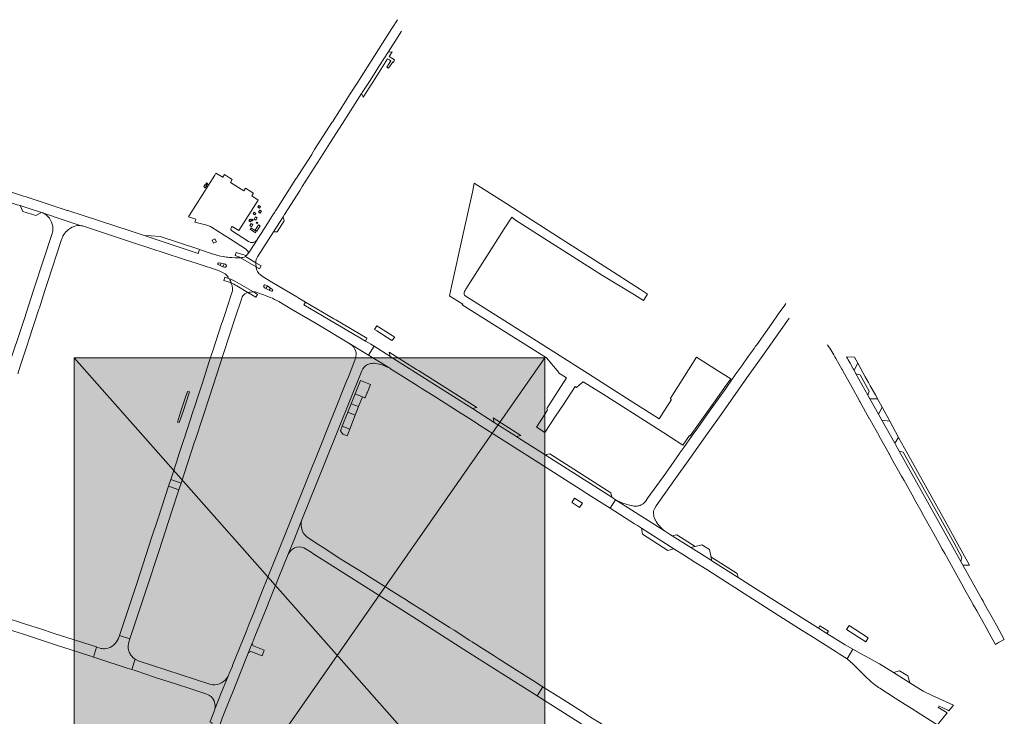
# Model space of a CAD drawing. Header units: metres. Extents: x 152391 to 157968, y 462336 to 467280.
# Tile 536 of 656: x 157124.52 to 157130.8, y 462617.94 to 462622.39. Entities that reach past the tile are written whole.
import ezdxf

# ---------------------------------------------------------------- set-up
doc = ezdxf.new("R2010")
doc.units = ezdxf.units.M
doc.header["$LTSCALE"] = 0.75
for name, color, linetype, lineweight in [('B-WE-VH-VERHARDING_ASFALT-GV', 251, 'Continuous', 18), ('B-WE-VH-VERHARDING_BEDRIJFSVLOERPLAAT-GV', 251, 'Continuous', 18), ('B-WE-VH-VERHARDING_BETON-GV', 251, 'Continuous', 18), ('B-WE-VH-VERHARDING_HALFVERHARDING_GRIND-GV', 251, 'Continuous', 18), ('B-WE-VH-VERHARDING_HOUTSNIPPERS-GV', 251, 'Continuous', 18), ('B-WE-VH-VERHARDING_STRAATBAKSTEEN-GV', 251, 'Continuous', 18), ('X-XX-AL-TEKENBLAD_VIEWPORT-V', 253, 'Continuous', 18)]:
    doc.layers.add(name, color=color, linetype=linetype, lineweight=lineweight)

msp = doc.modelspace()

# ---------------------------------------------------------------- hatches: boundary and pattern name
at = {"layer": 'X-XX-AL-TEKENBLAD_VIEWPORT-V', "transparency": 33554559}
h = msp.add_hatch(color=103, dxfattribs=at)
h.dxf.hatch_style = 1
h.paths.add_polyline_path([(157127.8729, 462620.2319), (157127.3168, 462620.2319), (157124.8729, 462620.2319), (157124.8729, 462617.8749), (157124.8729, 462615.9269), (157126.4581, 462615.9269), (157126.4581, 462616.8351), (157127.8729, 462616.8351)])

# ---------------------------------------------------------------- linework, layer by layer
at = {"layer": 'B-WE-VH-VERHARDING_ASFALT-GV'}
for points in [[(157126.9332, 462622.3877), (157126.8968, 462622.3308), (157126.8378, 462622.2384), (157126.7861, 462622.1575), (157126.7412, 462622.0868), (157126.6899, 462622.0065), (157126.6793, 462621.99), (157126.6271, 462621.9078), (157126.6043, 462621.8701), (157126.5225, 462621.7421), (157126.522, 462621.7414), (157126.5154, 462621.7314), (157126.4048, 462621.5589), (157126.3866, 462621.5298), (157126.3859, 462621.5287)], [(157126.0406, 462620.876), (157126.1417, 462621.0342), (157126.2032, 462621.1307), (157126.2128, 462621.1457), (157126.3118, 462621.3009), (157126.3258, 462621.3229), (157126.4594, 462621.5319), (157126.5027, 462621.5997), (157126.5822, 462621.7245), (157126.7045, 462621.9164), (157126.7046, 462621.9166), (157126.7083, 462621.9224), (157126.7582, 462622.0007), (157126.8185, 462622.0953), (157126.8732, 462622.1808), (157126.9363, 462622.2794), (157126.9549, 462622.3085), (157126.9583, 462622.3136)], [(157126.3859, 462621.5287), (157126.3003, 462621.3946), (157126.2892, 462621.3775)], [(157125.7522, 462620.8948), (157125.6714, 462620.9216), (157125.6632, 462620.8973), (157125.3181, 462621.0101), (157125.3186, 462621.0115), (157125.229, 462621.041), (157124.8313, 462621.1699), (157124.8278, 462621.1711), (157124.796, 462621.1815), (157124.5607, 462621.259), (157124.5489, 462621.2625), (157124.1615, 462621.3891), (157123.9208, 462621.4675), (157123.901, 462621.406), (157123.9104, 462621.4029), (157124.0755, 462621.349), (157124.0756, 462621.3491), (157124.093, 462621.3434), (157124.3478, 462621.2605), (157124.509, 462621.2076), (157124.5275, 462621.2015), (157124.5924, 462621.1802), (157124.6633, 462621.1577), (157124.6719, 462621.1547)], [(157126.2859, 462621.3727), (157126.1571, 462621.1713)], [(157124.6764, 462621.1529), (157124.6771, 462621.1526), (157124.8075, 462621.109), (157124.9163, 462621.0734), (157124.9174, 462621.0732)], [(157124.9163, 462621.0734), (157124.8075, 462621.109), (157124.6771, 462621.1526)], [(157126.1435, 462621.1491), (157126.1262, 462621.1214), (157126.0644, 462621.0247), (157126.0392, 462620.9846), (157126.0385, 462620.9836), (157125.9875, 462620.9046)], [(157124.7356, 462621.071), (157124.7362, 462621.0664), (157124.7365, 462621.0609)], [(157124.8193, 462621.0337), (157124.8269, 462621.0414)], [(157124.9326, 462621.0697), (157125.0079, 462621.045), (157125.2505, 462620.9637), (157125.2509, 462620.9636), (157125.5622, 462620.8617), (157125.5692, 462620.8594), (157125.6616, 462620.8294), (157125.7917, 462620.7878), (157125.8092, 462620.7802)], [(157124.7312, 462621.0242), (157124.6196, 462620.6817), (157124.611, 462620.6552), (157124.5546, 462620.482), (157124.5274, 462620.399), (157124.4737, 462620.2355)], [(157124.5131, 462620.1294), (157124.5307, 462620.1834), (157124.5743, 462620.317), (157124.5814, 462620.3389), (157124.6471, 462620.5408), (157124.6501, 462620.5506), (157124.686, 462620.6597), (157124.6967, 462620.692), (157124.7047, 462620.7172), (157124.7049, 462620.7177), (157124.7924, 462620.9853)], [(157124.7924, 462620.9853), (157124.7967, 462620.9976)], [(157125.9244, 462620.8687), (157125.8984, 462620.8691), (157125.8766, 462620.8703)], [(157125.9631, 462620.8762), (157125.9652, 462620.8832), (157125.9051, 462620.9025), (157125.8986, 462620.8826), (157125.9255, 462620.8734)], [(157126.0324, 462620.8094), (157126.0329, 462620.8103), (157125.9327, 462620.8691), (157125.9263, 462620.8729)], [(157125.9263, 462620.8729), (157125.9327, 462620.8691)], [(157125.9327, 462620.8691), (157126.0329, 462620.8103)], [(157125.9652, 462620.8832), (157125.9631, 462620.8762), (157126.0301, 462620.8369)], [(157126.0301, 462620.8369), (157125.9631, 462620.8762)], [(157125.9754, 462620.8896), (157125.9696, 462620.8839)], [(157125.789, 462620.8259), (157125.8037, 462620.8193), (157125.8089, 462620.8341)], [(157125.8296, 462620.8088), (157125.8204, 462620.8119), (157125.8037, 462620.8193), (157125.789, 462620.8259)], [(157125.8089, 462620.8341), (157125.7928, 462620.837)], [(157125.7928, 462620.837), (157125.8089, 462620.8341)], [(157125.8089, 462620.8341), (157125.8272, 462620.8304), (157125.836, 462620.8275)], [(157125.8272, 462620.8304), (157125.8204, 462620.8119), (157125.8296, 462620.8088)], [(157125.836, 462620.8275), (157125.8272, 462620.8304)], [(157126.0324, 462620.8094), (157126.0526, 462620.7975), (157126.0641, 462620.8167), (157126.0301, 462620.8369)], [(157126.0329, 462620.8103), (157126.0324, 462620.8094)], [(157125.8492, 462620.739), (157125.833, 462620.7444), (157125.8264, 462620.7243), (157125.8683, 462620.7105)], [(157125.896, 462620.7205), (157126.0152, 462620.651), (157126.0224, 462620.6468)], [(157126.0152, 462620.651), (157125.896, 462620.7205)], [(157126.1761, 462620.5892), (157126.2523, 462620.5438), (157126.4139, 462620.4488), (157126.6233, 462620.325), (157126.7478, 462620.2468), (157126.7839, 462620.3043), (157126.763, 462620.3175), (157126.728, 462620.3381), (157126.3365, 462620.5691), (157126.3471, 462620.5866), (157126.3037, 462620.6122), (157126.2919, 462620.6196), (157126.1433, 462620.7073), (157126.1208, 462620.7208), (157126.0759, 462620.7476), (157126.0591, 462620.7592)], [(157125.9081, 462620.6899), (157125.9787, 462620.648)], [(157125.9787, 462620.648), (157125.9081, 462620.6899)], [(157126.0848, 462620.6781), (157126.0936, 462620.6727)], [(157126.1155, 462620.6624), (157126.0936, 462620.6727), (157126.0848, 462620.6781)], [(157126.0936, 462620.6727), (157126.1036, 462620.6901), (157126.0944, 462620.6951)], [(157126.0944, 462620.6951), (157126.1036, 462620.6901), (157126.1232, 462620.6754), (157126.1359, 462620.6657)], [(157126.1232, 462620.6754), (157126.1155, 462620.6624), (157126.1295, 462620.6559)], [(157126.1295, 462620.6559), (157126.1155, 462620.6624)], [(157126.1359, 462620.6657), (157126.1232, 462620.6754)], [(157125.6901, 462620.072), (157125.6644, 462619.9951), (157125.6386, 462619.9154), (157125.6287, 462619.8859), (157125.5746, 462619.7202), (157125.5736, 462619.717), (157125.5423, 462619.6213), (157125.5244, 462619.5664), (157125.4984, 462619.4869), (157125.488, 462619.4551), (157125.554, 462619.432), (157125.6401, 462619.6952), (157125.6447, 462619.7094), (157125.734, 462619.9823), (157125.8265, 462620.264), (157125.8967, 462620.4799), (157125.94, 462620.6112)], [(157125.8792, 462620.6512), (157125.843, 462620.5415), (157125.8378, 462620.5256), (157125.8167, 462620.4617), (157125.812, 462620.4474), (157125.7554, 462620.2758), (157125.7473, 462620.2513), (157125.7307, 462620.2009), (157125.7117, 462620.1397), (157125.6901, 462620.072)], [(157125.9787, 462620.648), (157126.0309, 462620.6173), (157126.0415, 462620.6353), (157126.0224, 462620.6468)], [(157126.0224, 462620.6468), (157126.0152, 462620.651)], [(157126.0251, 462620.6508), (157126.072, 462620.6357), (157126.0965, 462620.6267), (157126.1222, 462620.6163)], [(157129.4077, 462620.577), (157129.4007, 462620.5672), (157129.3602, 462620.51), (157129.3185, 462620.4499)], [(157128.57, 462619.2687), (157128.5815, 462619.2865), (157128.6944, 462619.4453), (157128.7955, 462619.5885), (157128.9087, 462619.7483), (157128.9843, 462619.855), (157129.1601, 462620.1033), (157129.2611, 462620.2456), (157129.4141, 462620.462), (157129.4299, 462620.4845)], [(157129.3185, 462620.4499), (157129.2223, 462620.3143), (157129.2158, 462620.3043), (157129.2053, 462620.2896), (157129.1689, 462620.2386), (157129.1269, 462620.1795), (157129.0968, 462620.1367), (157129.0667, 462620.0941), (157129.0254, 462620.0362), (157128.9761, 462619.9664), (157128.9438, 462619.9208), (157128.9431, 462619.9199), (157128.9263, 462619.896), (157128.8481, 462619.7852), (157128.8113, 462619.7348), (157128.7583, 462619.6598), (157128.7329, 462619.624), (157128.7301, 462619.62), (157128.6422, 462619.496), (157128.5295, 462619.3374), (157128.5127, 462619.3136), (157128.5124, 462619.3131), (157128.5038, 462619.303)], [(157126.8767, 462620.1685), (157126.7478, 462620.2468), (157126.6233, 462620.325), (157126.632, 462620.3185)], [(157128.074, 462619.4083), (157128.1704, 462619.3469), (157128.2881, 462619.2719), (157128.3227, 462619.3257), (157128.3225, 462619.3258), (157128.298, 462619.3414), (157127.8808, 462619.6073), (157127.8441, 462619.6308), (157127.707, 462619.7181), (157127.6907, 462619.7285), (157127.5486, 462619.8188), (157127.4103, 462619.9067), (157126.8867, 462620.2395), (157126.8834, 462620.2417), (157126.7839, 462620.3043), (157126.7478, 462620.2468), (157126.8767, 462620.1685)], [(157126.6676, 462620.2707), (157126.6686, 462620.2609), (157126.6687, 462620.251), (157126.6679, 462620.2412), (157126.6662, 462620.2314), (157126.6639, 462620.2225), (157126.6551, 462620.1982), (157126.6198, 462620.1098), (157126.6087, 462620.0827), (157126.5245, 462619.8728), (157126.5066, 462619.8278)], [(157129.7263, 462620.2269), (157129.7265, 462620.2265), (157129.7271, 462620.2256), (157129.765, 462620.1577), (157129.7663, 462620.1557), (157129.7818, 462620.1278), (157129.8303, 462620.0408), (157129.8749, 462619.9604)], [(157126.7282, 462620.18), (157126.7348, 462620.1841), (157126.7417, 462620.1877), (157126.7489, 462620.1906), (157126.7563, 462620.1929), (157126.7639, 462620.1946), (157126.7716, 462620.1957), (157126.7794, 462620.1962), (157126.7872, 462620.196), (157126.7949, 462620.1951)], [(157126.8361, 462620.1853), (157126.8634, 462620.1738)], [(157126.8892, 462620.1615), (157126.9847, 462620.1011), (157127.0082, 462620.0867), (157127.0576, 462620.0552), (157127.0845, 462620.0381), (157127.1594, 462619.9905), (157127.3421, 462619.8743), (157127.3469, 462619.8712), (157127.4401, 462619.8119), (157127.4519, 462619.8044), (157127.4626, 462619.7976), (157127.5425, 462619.7468), (157127.8096, 462619.5767), (157128.074, 462619.4083)], [(157129.8749, 462619.9604), (157129.8778, 462619.9552), (157129.8793, 462619.9533), (157129.94, 462619.8448), (157129.9405, 462619.8439), (157129.9455, 462619.835), (157130.0025, 462619.7333), (157130.0036, 462619.7314), (157130.0667, 462619.6185), (157130.0678, 462619.6165), (157130.0826, 462619.5898), (157130.1459, 462619.4762), (157130.1618, 462619.4477), (157130.2232, 462619.3375), (157130.2286, 462619.3279), (157130.276, 462619.2426), (157130.2798, 462619.2361), (157130.3508, 462619.1093), (157130.3856, 462619.046), (157130.4048, 462619.0113), (157130.4207, 462618.9827), (157130.5399, 462618.7686), (157130.5409, 462618.7669), (157130.5993, 462618.662), (157130.5998, 462618.6611), (157130.6027, 462618.6562), (157130.6062, 462618.65), (157130.6106, 462618.6416), (157130.6246, 462618.6173), (157130.6268, 462618.6136), (157130.6924, 462618.4965), (157130.6942, 462618.4929), (157130.7275, 462618.4332), (157130.7444, 462618.4033), (157130.7638, 462618.4144), (157130.8006, 462618.4349), (157130.7498, 462618.5261), (157130.7309, 462618.5599), (157130.7147, 462618.5887), (157130.6752, 462618.6592), (157130.6648, 462618.6778), (157130.6549, 462618.6955), (157130.5355, 462618.909), (157130.523, 462618.9313), (157130.461, 462619.0427), (157130.1305, 462619.6363), (157130.1068, 462619.6781), (157130.1022, 462619.6863), (157130.02, 462619.8339), (157129.9995, 462619.8707), (157129.9441, 462619.9701), (157129.9315, 462619.9926), (157129.8551, 462620.1295), (157129.8429, 462620.1513), (157129.8382, 462620.1598), (157129.8174, 462620.1974)], [(157125.6489, 462617.5554), (157125.7054, 462617.6956), (157125.7828, 462617.8904), (157125.7977, 462617.8845), (157125.8069, 462617.9078), (157125.8157, 462617.9316), (157125.8733, 462618.0743), (157125.8816, 462618.0949), (157125.9643, 462618.3038), (157125.9821, 462618.3476), (157126.0073, 462618.4099), (157126.0115, 462618.4203), (157126.0245, 462618.4538), (157126.1015, 462618.6443), (157126.1109, 462618.6678), (157126.1401, 462618.7421), (157126.2361, 462618.978), (157126.2754, 462619.0767), (157126.324, 462619.1986), (157126.4693, 462619.5603), (157126.5609, 462619.7888), (157126.7004, 462620.1367)], [(157126.5066, 462619.8278), (157126.4223, 462619.6183), (157126.4142, 462619.598), (157126.3888, 462619.5352), (157126.3301, 462619.387), (157126.2146, 462619.1008), (157126.0698, 462618.7424), (157126.0142, 462618.6006), (157125.9877, 462618.5339), (157125.9679, 462618.484), (157125.8841, 462618.2756), (157125.8787, 462618.2608), (157125.8601, 462618.2171)], [(157128.3227, 462619.3257), (157128.635, 462619.127)], [(157128.4258, 462619.2883), (157128.424, 462619.289)], [(157126.324, 462619.1986), (157126.2754, 462619.0767), (157126.2361, 462618.978)], [(157128.5766, 462619.1963), (157128.5758, 462619.1978)], [(157126.8756, 462618.7576), (157126.8636, 462618.7652), (157126.7446, 462618.8408), (157126.7281, 462618.8513), (157126.6001, 462618.9288), (157126.5721, 462618.9469), (157126.4587, 462619.0221), (157126.4318, 462619.0382), (157126.3691, 462619.0791)], [(157126.3352, 462619.0198), (157126.3824, 462618.9909), (157126.3938, 462618.9837), (157126.9365, 462618.6379), (157126.9366, 462618.6378), (157126.9366, 462618.6379), (157126.9366, 462618.6379), (157127.0769, 462618.5487), (157127.3567, 462618.3708), (157127.5986, 462618.2171), (157127.8234, 462618.0742), (157127.8603, 462618.1321), (157127.8494, 462618.139), (157127.8006, 462618.1701), (157127.6912, 462618.2395), (157127.5745, 462618.3137), (157127.5492, 462618.3301), (157127.4446, 462618.3965)], [(157126.9935, 462618.6828), (157126.8782, 462618.7561), (157126.878, 462618.7562)], [(157127.0058, 462618.6746), (157126.9945, 462618.682)], [(157127.1045, 462618.6121), (157127.009, 462618.6726)], [(157127.2627, 462618.5119), (157127.1471, 462618.5848), (157127.1045, 462618.6121)], [(157125.2215, 462618.4181), (157125.2278, 462618.4377), (157125.1612, 462618.4593), (157125.1548, 462618.4405)], [(157127.4427, 462618.3976), (157127.4104, 462618.4181), (157127.4092, 462618.4189), (157127.3939, 462618.4286), (157127.2931, 462618.4928), (157127.2642, 462618.5109)], [(157126.0073, 462618.4099), (157125.9821, 462618.3476)], [(157125.0436, 462618.3772), (157125.0152, 462618.3864), (157124.9952, 462618.3225), (157125.0225, 462618.3136), (157125.2103, 462618.252), (157125.24, 462618.2424), (157125.2604, 462618.3086)], [(157126.0052, 462618.3565), (157126.0696, 462618.3307)], [(157126.0696, 462618.3307), (157126.0837, 462618.3659), (157126.0187, 462618.392)], [(157129.8835, 462618.3457), (157129.8358, 462618.372), (157129.798, 462618.3115), (157129.806, 462618.3056), (157129.8138, 462618.2988), (157129.8387, 462618.2752), (157129.8547, 462618.26), (157129.9121, 462618.2019), (157129.9526, 462618.1653), (157129.9742, 462618.1465)], [(157130.3821, 462618.0112), (157130.44, 462617.983), (157130.4465, 462617.9798), (157130.4776, 462618.0157), (157130.3403, 462618.0766), (157130.2824, 462618.1053), (157130.1976, 462618.1587), (157130.0938, 462618.2241), (157130.0046, 462618.2789), (157129.9961, 462618.2837), (157129.94, 462618.3146), (157129.8835, 462618.3457)], [(157125.7369, 462618.1499), (157125.2805, 462618.2991), (157125.2604, 462618.3086), (157125.24, 462618.2424), (157125.2538, 462618.2378), (157125.3411, 462618.2082), (157125.3883, 462618.1927), (157125.477, 462618.164)], [(157125.477, 462618.164), (157125.5238, 462618.1486), (157125.6148, 462618.1191), (157125.615, 462618.1191), (157125.7121, 462618.0882), (157125.7297, 462618.08)], [(157125.853, 462618.1996), (157125.8122, 462618.0986), (157125.7686, 462617.9909), (157125.7683, 462617.9894)], [(157125.7686, 462617.9909), (157125.8122, 462618.0986), (157125.853, 462618.1996)], [(157127.8603, 462618.1321), (157127.8234, 462618.0742), (157128.2184, 462617.8231), (157128.4785, 462617.6591), (157129.1859, 462617.2129), (157129.5275, 462616.9949)], [(157128.4097, 462617.7842), (157128.2853, 462617.8627), (157128.2864, 462617.8645), (157128.2536, 462617.883), (157128.2504, 462617.8848), (157128.1464, 462617.9505), (157128.1283, 462617.962), (157127.9783, 462618.0569), (157127.9773, 462618.0576), (157127.8617, 462618.1313), (157127.8615, 462618.1314)], [(157130.0067, 462618.1229), (157130.1048, 462618.0606), (157130.1682, 462618.02), (157130.2062, 462617.996), (157130.2655, 462617.9583), (157130.3707, 462617.8918), (157130.374, 462617.8895), (157130.4354, 462617.9655), (157130.377, 462618.0025)], [(157125.7666, 462617.9836), (157125.7656, 462617.9811), (157125.7379, 462617.9121), (157125.7366, 462617.9088), (157125.7514, 462617.9029), (157125.6225, 462617.5786), (157125.5978, 462617.5171), (157125.5901, 462617.5009), (157125.6263, 462617.4878)]]:
    msp.add_lwpolyline(points, dxfattribs=at)
for points in [[(157126.2892, 462621.3775, -0.012357), (157126.2859, 462621.3727)], [(157126.1571, 462621.1713, -0.052679), (157126.1435, 462621.1491)], [(157124.6719, 462621.1547, -0.026768), (157124.6764, 462621.1529)], [(157124.6771, 462621.1526, -0.152249), (157124.7143, 462621.1207)], [(157124.7143, 462621.1207, -0.124359), (157124.7356, 462621.071)], [(157124.7365, 462621.0609, -0.09356), (157124.7312, 462621.0242)], [(157124.7967, 462620.9976, -0.111697), (157124.8193, 462621.0337)], [(157124.8269, 462621.0414, -0.1152), (157124.8718, 462621.0693)], [(157124.8718, 462621.0693, -0.113903), (157124.9163, 462621.0734)], [(157124.9174, 462621.0732, -0.039234), (157124.9326, 462621.0697)], [(157125.823, 462620.8765, -0.032172), (157125.7522, 462620.8948)], [(157125.8422, 462620.8734, -0.013516), (157125.823, 462620.8765)], [(157125.8766, 462620.8703, -0.023558), (157125.8422, 462620.8734)], [(157125.9263, 462620.8729, -0.737717), (157125.9244, 462620.8687)], [(157125.9255, 462620.8734, -0.089173), (157125.9263, 462620.8729)], [(157125.9631, 462620.8762, -0.069816), (157125.9327, 462620.8691)], [(157125.9327, 462620.8691, 0.069816), (157125.9631, 462620.8762)], [(157125.9696, 462620.8839, -0.244712), (157125.9652, 462620.8832)], [(157125.9875, 462620.9046, -0.060009), (157125.9754, 462620.8896)], [(157126.0301, 462620.8369, -0.119685), (157126.0406, 462620.876)], [(157125.7928, 462620.837, 0.660179), (157125.789, 462620.8259)], [(157125.789, 462620.8259, -0.660179), (157125.7928, 462620.837)], [(157125.8092, 462620.7802, -0.123053), (157125.854, 462620.7462)], [(157125.8296, 462620.8088, 0.988159), (157125.836, 462620.8275)], [(157125.836, 462620.8275, -0.988159), (157125.8296, 462620.8088)], [(157126.0329, 462620.8103, -0.086444), (157126.0301, 462620.8369)], [(157126.0301, 462620.8369, 0.086444), (157126.0329, 462620.8103)], [(157126.0591, 462620.7592, -0.197747), (157126.0324, 462620.8094)], [(157125.854, 462620.7462, -0.585744), (157125.8492, 462620.739)], [(157125.8492, 462620.739, -0.011903), (157125.8611, 462620.7352)], [(157125.8611, 462620.7352, 0.011903), (157125.8492, 462620.739)], [(157125.8611, 462620.7352, -0.034148), (157125.896, 462620.7205)], [(157125.896, 462620.7205, 0.034148), (157125.8611, 462620.7352)], [(157125.8611, 462620.7352, -0.057219), (157125.8726, 462620.7087)], [(157125.8726, 462620.7087, 0.057219), (157125.8611, 462620.7352)], [(157125.8683, 462620.7105, -0.005667), (157125.8726, 462620.7087)], [(157125.8726, 462620.7087, 0.005667), (157125.8683, 462620.7105)], [(157125.8683, 462620.7105, -0.195033), (157125.8736, 462620.7053)], [(157125.8726, 462620.7087, -0.042428), (157125.9081, 462620.6899)], [(157125.9081, 462620.6899, 0.042428), (157125.8726, 462620.7087)], [(157125.8736, 462620.7053, -0.060878), (157125.8798, 462620.6865)], [(157125.8814, 462620.6667, -0.042567), (157125.8792, 462620.6512)], [(157125.8798, 462620.6865, -0.06099), (157125.8814, 462620.6667)], [(157126.0944, 462620.6951, 0.985812), (157126.0848, 462620.6781)], [(157126.0848, 462620.6781, -0.985812), (157126.0944, 462620.6951)], [(157126.1295, 462620.6559, 0.794582), (157126.1359, 462620.6657)], [(157126.1359, 462620.6657, -0.794582), (157126.1295, 462620.6559)], [(157125.94, 462620.6112, -0.148123), (157125.9599, 462620.6386)], [(157125.9599, 462620.6386, -0.104433), (157125.9787, 462620.648)], [(157125.9787, 462620.648, -0.040888), (157126.0152, 462620.651)], [(157126.0152, 462620.651, 0.040888), (157125.9787, 462620.648)], [(157126.0224, 462620.6468, -0.795844), (157126.0251, 462620.6508)], [(157126.1222, 462620.6163, -0.041812), (157126.1761, 462620.5892)], [(157126.632, 462620.3185, -0.173259), (157126.6675, 462620.272)], [(157129.6736, 462620.3128, -0.028964), (157129.7263, 462620.2269)], [(157126.6675, 462620.272, -0.079504), (157126.6676, 462620.2707)], [(157129.8174, 462620.1974, 0.000786), (157129.7946, 462620.2371)], [(157126.7004, 462620.1367, -0.103107), (157126.7282, 462620.18)], [(157126.7949, 462620.1951, -0.056614), (157126.7957, 462620.195)], [(157126.7957, 462620.195, -0.055769), (157126.8361, 462620.1853)], [(157126.8634, 462620.1738, -0.03394), (157126.8767, 462620.1685)], [(157126.8767, 462620.1685, -0.034487), (157126.8892, 462620.1615)], [(157128.3305, 462619.3214, -0.006029), (157128.3227, 462619.3257)], [(157128.3453, 462619.3139, -0.013562), (157128.3305, 462619.3214)], [(157128.424, 462619.289, -0.066701), (157128.3453, 462619.3139)], [(157128.4398, 462619.2855, -0.041223), (157128.4258, 462619.2883)], [(157128.4542, 462619.2849, -0.039686), (157128.4398, 462619.2855)], [(157128.4663, 462619.2864, -0.03961), (157128.4542, 462619.2849)], [(157128.4706, 462619.2874, -0.014402), (157128.4663, 462619.2864)], [(157128.4791, 462619.29, -0.02684), (157128.4706, 462619.2874)], [(157128.4935, 462619.2965, -0.038013), (157128.4791, 462619.29)], [(157128.5038, 462619.303, -0.049139), (157128.4935, 462619.2965)], [(157128.5657, 462619.2268, -0.102068), (157128.5668, 462619.2587)], [(157128.5758, 462619.1978, -0.0964), (157128.5657, 462619.2268)], [(157128.5668, 462619.2587, -0.03393), (157128.57, 462619.2687)], [(157126.3691, 462619.0791, -0.365136), (157126.324, 462619.1986)], [(157128.635, 462619.127, -0.10559), (157128.5766, 462619.1963)], [(157126.2361, 462618.978, -0.390879), (157126.3352, 462619.0198)], [(157126.878, 462618.7562, -0.039481), (157126.8756, 462618.7576)], [(157126.9945, 462618.682, -0.022904), (157126.9935, 462618.6828)], [(157127.009, 462618.6726, -0.047689), (157127.0058, 462618.6746)], [(157127.2642, 462618.5109, -0.022705), (157127.2627, 462618.5119)], [(157125.1247, 462618.4008, -0.165044), (157125.0735, 462618.3759)], [(157125.1548, 462618.4405, -0.098024), (157125.1247, 462618.4008)], [(157125.2174, 462618.3673, -0.13905), (157125.2215, 462618.4181)], [(157126.0187, 462618.392, -0.342875), (157126.0073, 462618.4099)], [(157127.4446, 462618.3965, -0.023819), (157127.4427, 462618.3976)], [(157125.0735, 462618.3759, -0.084972), (157125.0436, 462618.3772)], [(157125.2283, 462618.3429, -0.060188), (157125.2174, 462618.3673)], [(157125.2355, 462618.3322, -0.027325), (157125.2283, 462618.3429)], [(157125.9821, 462618.3476, -0.338366), (157126.0052, 462618.3565)], [(157125.2604, 462618.3086, -0.077242), (157125.2355, 462618.3322)], [(157125.8601, 462618.2171, -0.046984), (157125.853, 462618.1996)], [(157125.7544, 462618.1458, -0.047482), (157125.7369, 462618.1499)], [(157125.853, 462618.1996, -0.306016), (157125.7544, 462618.1458)], [(157129.9742, 462618.1465, 0.038903), (157130.0067, 462618.1229)], [(157127.8615, 462618.1314, -0.030884), (157127.8603, 462618.1321)], [(157125.7297, 462618.08, -0.077821), (157125.7452, 462618.0698)], [(157125.7452, 462618.0698, -0.260038), (157125.7686, 462617.9909)], [(157125.7683, 462617.9894, -0.017236), (157125.7666, 462617.9836)]]:
    msp.add_lwpolyline(points, format="xyb", dxfattribs=at)
for points in [[(157127.8221, 462619.7869), (157127.8728, 462619.755), (157127.9452, 462619.8641), (157127.9863, 462619.9262), (157128.0663, 462620.047), (157128.0738, 462620.0423), (157128.092, 462620.0593), (157128.1158, 462620.0786), (157128.2429, 462619.9984), (157128.4598, 462619.861), (157128.6304, 462619.7525), (157128.7524, 462619.6748), (157128.7943, 462619.7351), (157128.7989, 462619.7326), (157128.936, 462619.9263), (157128.9683, 462619.9719), (157129.0181, 462620.0422), (157129.0565, 462620.0972), (157128.9783, 462620.1462), (157128.8382, 462620.2343), (157128.6704, 462619.9703), (157128.6792, 462619.9647), (157128.6015, 462619.8423), (157128.4153, 462619.9594), (157128.1275, 462620.1441), (157127.8822, 462620.298), (157127.6975, 462620.4155), (157127.3637, 462620.6271), (157127.3605, 462620.6298), (157127.358, 462620.6338), (157127.3568, 462620.6387), (157127.3573, 462620.6447), (157127.358, 462620.6496), (157127.3595, 462620.6541), (157127.3632, 462620.6606), (157127.3692, 462620.6687), (157127.5022, 462620.8793), (157127.6125, 462621.0528), (157127.6609, 462621.1279), (157127.685, 462621.1084), (157128.24, 462620.7564), (157128.4431, 462620.6325), (157128.5, 462620.5962), (157128.527, 462620.6377), (157128.4825, 462620.666), (157128.2499, 462620.8152), (157127.9759, 462620.9908), (157127.7812, 462621.1156), (157127.63, 462621.2125), (157127.4226, 462621.3454), (157127.4103, 462621.2869), (157127.3522, 462621.0224), (157127.2781, 462620.6851), (157127.2649, 462620.6253), (157127.2673, 462620.6238), (157127.3484, 462620.5724), (157127.3458, 462620.5681), (157127.4205, 462620.5211), (157127.5511, 462620.4395), (157127.882, 462620.2313), (157127.9621, 462620.1375), (157127.96, 462620.1342), (157128.0097, 462620.1027), (157127.8844, 462619.9077), (157127.8898, 462619.8999), (157127.8731, 462619.8727), (157127.8194, 462619.7885)], [(157125.2705, 462618.7911), (157125.2557, 462618.7461), (157125.1612, 462618.4593), (157125.2278, 462618.4377), (157125.316, 462618.7067), (157125.3367, 462618.7697), (157125.4112, 462618.9963), (157125.4952, 462619.2525), (157125.5397, 462619.3887), (157125.4742, 462619.4124), (157125.4094, 462619.2147), (157125.3638, 462619.0755), (157125.3509, 462619.0363)], [(157125.5397, 462619.3887), (157125.5459, 462619.407), (157125.5501, 462619.4196), (157125.554, 462619.432), (157125.488, 462619.4551), (157125.4835, 462619.4416), (157125.4796, 462619.4305), (157125.4742, 462619.4124)], [(157128.976, 462618.8339), (157129.0003, 462618.8184), (157129.225, 462618.6753), (157129.2484, 462618.6605), (157129.3909, 462618.5687), (157129.3943, 462618.5665), (157129.5125, 462618.4913), (157129.5878, 462618.4454), (157129.6022, 462618.4362), (157129.7287, 462618.3561), (157129.7485, 462618.343), (157129.798, 462618.3115), (157129.8358, 462618.372), (157129.7864, 462618.3993), (157129.6703, 462618.4727), (157129.6158, 462618.5071), (157129.2284, 462618.7513), (157129.1035, 462618.8305), (157128.9356, 462618.9368), (157128.9208, 462618.9461), (157128.8027, 462619.0207), (157128.6837, 462619.096), (157128.6673, 462619.1063), (157128.6541, 462619.1145), (157128.6355, 462619.1266), (157128.635, 462619.127), (157128.3227, 462619.3257), (157128.2881, 462619.2719), (157128.4438, 462619.1728), (157128.4629, 462619.1606), (157128.4871, 462619.1453), (157128.6945, 462619.0131), (157128.7565, 462618.9737), (157128.8346, 462618.9239), (157128.9036, 462618.88)], [(157124.9952, 462618.3225), (157125.0152, 462618.3864), (157125.0143, 462618.3867), (157124.7453, 462618.4733), (157124.6574, 462618.502), (157124.5627, 462618.533), (157124.4328, 462618.5755), (157124.1764, 462618.6605), (157124.1573, 462618.667), (157124.1377, 462618.6029), (157124.2268, 462618.5734), (157124.2997, 462618.5492), (157124.4273, 462618.5069), (157124.4353, 462618.5044), (157124.4883, 462618.4871), (157124.5425, 462618.4696), (157124.6011, 462618.4506), (157124.6771, 462618.4259), (157124.7026, 462618.4176), (157124.7792, 462618.3926), (157124.7989, 462618.3863), (157124.9726, 462618.3301)]]:
    msp.add_lwpolyline(points, close=True, dxfattribs=at)
at = {"layer": 'B-WE-VH-VERHARDING_ASFALT-GV', "color": 1, "flags": 128}
msp.add_lwpolyline([(157127.8729, 462620.2319), (157127.3168, 462620.2319), (157127.3168, 462620.2319), (157124.8729, 462620.2319), (157124.8729, 462617.8749), (157124.8729, 462617.8749), (157124.8729, 462615.9269), (157126.4581, 462615.9269), (157126.4581, 462616.8351), (157127.8729, 462616.8351)], close=True, dxfattribs=at)
for points in [[(157124.8729, 462615.9269), (157127.8729, 462620.2319)], [(157127.8729, 462616.8351), (157124.8729, 462620.2319)]]:
    msp.add_lwpolyline(points, dxfattribs=at)
at = {"layer": 'B-WE-VH-VERHARDING_BEDRIJFSVLOERPLAAT-GV'}
msp.add_lwpolyline([(157125.6064, 462620.0131), (157125.5945, 462620.0171), (157125.5895, 462620.0018), (157125.5888, 462619.9999), (157125.5763, 462619.9618), (157125.5505, 462619.8837), (157125.53, 462619.8215), (157125.5423, 462619.8175), (157125.5659, 462619.8895)], close=True, dxfattribs=at)
at = {"layer": 'B-WE-VH-VERHARDING_BETON-GV'}
for points in [[(157125.716, 462621.3472), (157125.7105, 462621.3398), (157125.718, 462621.3343), (157125.7235, 462621.3417)], [(157125.7167, 462621.3299), (157125.7064, 462621.3365), (157125.6976, 462621.3228), (157125.7079, 462621.3162)], [(157126.0243, 462621.1419), (157126.031, 462621.1525), (157126.0204, 462621.1591), (157126.0138, 462621.1486)], [(157126.0533, 462621.1857), (157126.0599, 462621.1966), (157126.049, 462621.2032), (157126.0424, 462621.1923)], [(157126.0581, 462621.1534), (157126.0662, 462621.1669), (157126.0561, 462621.1737), (157126.0479, 462621.1602)], [(157125.9956, 462621.0978), (157126.0023, 462621.108), (157125.9921, 462621.1147), (157125.9854, 462621.1045)], [(157126.0137, 462621.1113), (157126.0073, 462621.1157), (157126.0029, 462621.1093), (157126.0093, 462621.1049)], [(157126.0199, 462621.1163), (157126.0308, 462621.1093), (157126.0392, 462621.1228), (157126.0284, 462621.1299)], [(157126.0388, 462621.0872), (157126.0424, 462621.0932), (157126.0364, 462621.0969), (157126.0328, 462621.0909)], [(157126.0111, 462621.081), (157126.0008, 462621.0878), (157125.9925, 462621.074), (157126.0029, 462621.0673)], [(157125.999, 462621.0593), (157125.9934, 462621.0505), (157126.027, 462621.0289), (157126.0326, 462621.0378)], [(157126.0249, 462621.046), (157126.0366, 462621.0382), (157126.0584, 462621.0724), (157126.0467, 462621.0801)], [(157125.6714, 462620.9216), (157125.6659, 462620.9234), (157125.4197, 462621.0042), (157125.3637, 462621.0083), (157125.3186, 462621.0115), (157125.3181, 462621.0101), (157125.6632, 462620.8973)], [(157125.7785, 462620.9716), (157125.7693, 462620.9895), (157125.7516, 462620.9804), (157125.7609, 462620.9625)]]:
    msp.add_lwpolyline(points, close=True, dxfattribs=at)
at = {"layer": 'B-WE-VH-VERHARDING_HALFVERHARDING_GRIND-GV'}
for points in [[(157126.6844, 462619.9196), (157126.709, 462619.9825), (157126.6632, 462620.0005), (157126.6378, 462619.9379)], [(157126.5811, 462619.7948), (157126.6282, 462619.7764), (157126.663, 462619.8651), (157126.6163, 462619.8835)]]:
    msp.add_lwpolyline(points, close=True, dxfattribs=at)
at = {"layer": 'B-WE-VH-VERHARDING_HOUTSNIPPERS-GV'}
for points in [[(157126.7609, 462620.0601), (157126.6973, 462620.0859), (157126.6632, 462620.0005), (157126.709, 462619.9825), (157126.7239, 462619.9767), (157126.7253, 462619.9761), (157126.7261, 462619.9781), (157126.7271, 462619.9777), (157126.7394, 462620.0077), (157126.7384, 462620.0081), (157126.74, 462620.0121), (157126.7411, 462620.0117)], [(157126.6378, 462619.9379), (157126.6163, 462619.8835), (157126.663, 462619.8651), (157126.6844, 462619.9196)]]:
    msp.add_lwpolyline(points, close=True, dxfattribs=at)
for points in [[(157126.6112, 462619.7331), (157126.6282, 462619.7764), (157126.5811, 462619.7948), (157126.5699, 462619.7653)], [(157126.5836, 462619.7443), (157126.6112, 462619.7331)]]:
    msp.add_lwpolyline(points, dxfattribs=at)
msp.add_lwpolyline([(157126.5699, 462619.7653, 0.043), (157126.5836, 462619.7443)], format="xyb", dxfattribs=at)
at = {"layer": 'B-WE-VH-VERHARDING_STRAATBAKSTEEN-GV'}
for points in [[(157126.8991, 462622.1833), (157126.8732, 462622.1808), (157126.8185, 462622.0953), (157126.7582, 462622.0007), (157126.7083, 462621.9224), (157126.7046, 462621.9166), (157126.7045, 462621.9164), (157126.7138, 462621.8926), (157126.7758, 462621.99), (157126.8265, 462622.0697), (157126.8701, 462622.1383), (157126.8809, 462622.1312), (157126.8909, 462622.1246), (157126.866, 462622.0855), (157126.8758, 462622.0789), (157126.8819, 462622.0879), (157126.8828, 462622.0875), (157126.9029, 462622.1188), (157126.9084, 462622.1153), (157126.9136, 462622.1313), (157126.8801, 462622.1529)], [(157124.5454, 462621.1648), (157124.6284, 462621.139), (157124.6633, 462621.1577), (157124.5924, 462621.1802), (157124.5275, 462621.2015)], [(157126.2032, 462621.1307), (157126.1417, 462621.0342), (157126.1652, 462621.0338), (157126.211, 462621.1047)], [(157126.728, 462620.3381), (157126.7385, 462620.3559), (157126.5394, 462620.4733), (157126.5272, 462620.4806), (157126.3471, 462620.5866), (157126.3365, 462620.5691)], [(157126.917, 462620.3621), (157126.9116, 462620.3655), (157126.9, 462620.3729), (157126.8995, 462620.3723), (157126.8006, 462620.4354), (157126.7862, 462620.4115), (157126.8011, 462620.4026), (157126.8964, 462620.342)], [(157126.8867, 462620.2395), (157127.4103, 462619.9067), (157127.4378, 462619.914), (157127.0668, 462620.1494), (157127.0548, 462620.157), (157126.8808, 462620.2675)], [(157129.8667, 462620.1969), (157129.8429, 462620.1513), (157129.8551, 462620.1295), (157129.8814, 462620.1218), (157129.9388, 462620.0191), (157129.9391, 462620.019), (157129.9315, 462619.9926), (157129.9441, 462619.9701), (157129.9932, 462619.9695), (157129.9919, 462619.9719), (157129.9794, 462619.9956), (157129.9463, 462620.0526), (157129.9341, 462620.074), (157129.9142, 462620.1103)], [(157129.9932, 462619.9695), (157129.9441, 462619.9701), (157129.9995, 462619.8707), (157130.0217, 462619.9165)], [(157130.0701, 462619.8264), (157130.0217, 462619.9165), (157129.9995, 462619.8707), (157130.02, 462619.8339)], [(157127.5427, 462619.8474), (157127.5486, 462619.8188), (157127.6907, 462619.7285), (157127.7186, 462619.7355)], [(157130.0701, 462619.8264), (157130.02, 462619.8339), (157130.1022, 462619.6863), (157130.1254, 462619.7231)], [(157130.1022, 462619.6863), (157130.1068, 462619.6781), (157130.1305, 462619.6363), (157130.1567, 462619.6299), (157130.406, 462619.1823), (157130.4782, 462619.0522), (157130.5306, 462618.958), (157130.523, 462618.9313), (157130.5355, 462618.909), (157130.5797, 462618.9089), (157130.4947, 462619.0614), (157130.421, 462619.1937), (157130.1641, 462619.6552), (157130.1254, 462619.7231)], [(157128.298, 462619.3414), (157128.2934, 462619.369), (157127.903, 462619.6178), (157127.8851, 462619.614), (157127.8808, 462619.6073)], [(157128.1111, 462619.304), (157128.0602, 462619.3363), (157128.0432, 462619.3088), (157128.0478, 462619.3058), (157128.0937, 462619.2763)], [(157128.6945, 462619.0131), (157128.4871, 462619.1453), (157128.4947, 462619.1059), (157128.6563, 462619.0029)], [(157128.8027, 462619.0207), (157128.8298, 462619.0276), (157128.7131, 462619.1018), (157128.6837, 462619.096)], [(157128.8298, 462619.0276), (157128.8027, 462619.0207), (157128.9208, 462618.9461), (157128.9356, 462618.9368), (157128.9311, 462618.9608), (157128.9299, 462618.9672), (157128.9224, 462619.0076), (157128.8734, 462619.0388), (157128.8732, 462619.0385)], [(157128.9356, 462618.9368), (157129.1035, 462618.8305), (157129.0975, 462618.8555), (157128.9311, 462618.9608)], [(157129.6798, 462618.4879), (157129.6254, 462618.5224), (157129.6158, 462618.5071), (157129.6703, 462618.4727)], [(157129.7958, 462618.4971), (157129.9173, 462618.4197), (157129.9334, 462618.4453), (157129.8119, 462618.5228)], [(157130.1854, 462618.2033), (157130.1336, 462618.2339), (157130.0938, 462618.2241), (157130.1976, 462618.1587)]]:
    msp.add_lwpolyline(points, close=True, dxfattribs=at)
for points in [[(157125.8297, 462621.3995), (157125.8192, 462621.3826), (157125.8183, 462621.3834), (157125.8156, 462621.3847), (157125.7758, 462621.409), (157125.7687, 462621.3969), (157125.6077, 462621.1417), (157125.6007, 462621.1299), (157125.6475, 462621.1163), (157125.6449, 462621.107), (157125.6422, 462621.0968), (157125.7174, 462621.076), (157125.7339, 462621.0708)], [(157125.8714, 462621.0567), (157125.8759, 462621.0635), (157125.8795, 462621.0685), (157125.9217, 462621.042), (157126.0455, 462621.2365), (157126.0042, 462621.2635), (157126.0154, 462621.2815), (157126.0118, 462621.2836), (157125.9649, 462621.3138), (157125.9529, 462621.2955), (157125.8694, 462621.3494), (157125.8802, 462621.3677), (157125.8618, 462621.3794), (157125.8297, 462621.3995)], [(157125.7484, 462621.064), (157125.8684, 462620.9871), (157125.9645, 462620.9251)], [(157125.9836, 462620.9719), (157125.8743, 462621.0426)], [(157125.9875, 462620.9046), (157126.0385, 462620.9836)], [(157129.8174, 462620.1974), (157129.8382, 462620.1598), (157129.8429, 462620.1513), (157129.8667, 462620.1969), (157129.8458, 462620.2349), (157129.7946, 462620.2371)]]:
    msp.add_lwpolyline(points, dxfattribs=at)
for points in [[(157125.7339, 462621.0708, -0.031371), (157125.7484, 462621.064)], [(157125.8743, 462621.0426, -0.394297), (157125.8714, 462621.0567)], [(157126.0385, 462620.9836, -0.408813), (157125.9836, 462620.9719)], [(157125.9645, 462620.9251, -0.120716), (157125.9806, 462620.9086)], [(157125.9806, 462620.9086, -0.210987), (157125.9815, 462620.9007)], [(157125.9754, 462620.8896, 0.060009), (157125.9875, 462620.9046)], [(157125.9815, 462620.9007, -0.075561), (157125.9754, 462620.8896)], [(157129.7946, 462620.2371, -0.000786), (157129.8174, 462620.1974)]]:
    msp.add_lwpolyline(points, format="xyb", dxfattribs=at)

doc.saveas('drawing.dxf')
